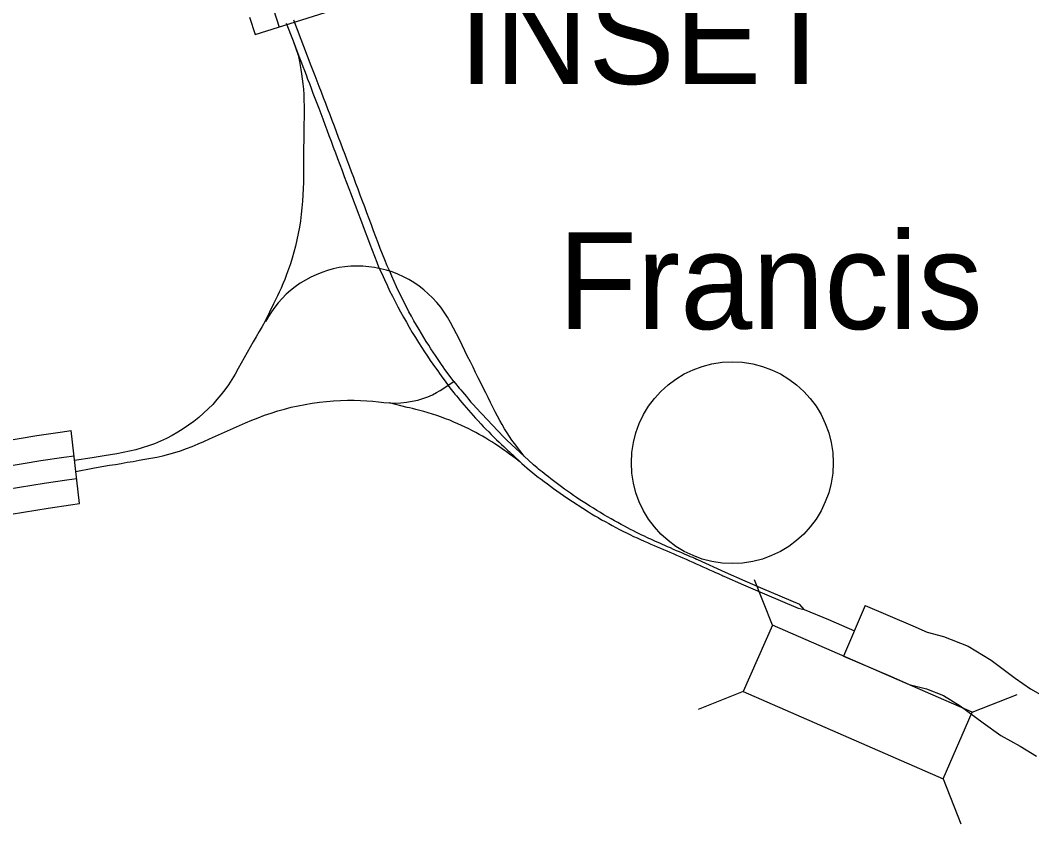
# Model space of a CAD drawing. Extents: x -939622 to -934245, y 1383184 to 1385301.
# Drawn here: x -935229.77 to -935213.23, y 1384254.28 to 1384267.42 of the extents above; entities that cross this region are included whole.
import ezdxf

# ---------------------------------------------------------------- set-up
doc = ezdxf.new("R2010")
doc.units = 0
for name, color, linetype in [('Level 15', 7, 'Continuous'), ('Level 20', 7, 'Continuous'), ('Level 24', 7, 'Continuous')]:
    doc.layers.add(name, color=color, linetype=linetype)

msp = doc.modelspace()

# ---------------------------------------------------------------- linework, layer by layer
at = {"layer": 'Level 15'}
for points in [[(-935226.021, 1384267.466), (-935225.932, 1384267.182), (-935224.787, 1384267.542)], [(-935225.629, 1384267.594), (-935225.539, 1384267.306)], [(-935225.423, 1384267.369), (-935225.312, 1384267.083), (-935225.23, 1384266.847), (-935225.219, 1384266.795), (-935225.207, 1384266.74), (-935225.195, 1384266.678), (-935225.183, 1384266.611), (-935225.171, 1384266.538), (-935225.16, 1384266.46), (-935225.15, 1384266.377), (-935225.142, 1384266.29), (-935225.136, 1384266.2), (-935225.133, 1384266.108), (-935225.131, 1384266.014), (-935225.131, 1384265.918), (-935225.132, 1384265.821), (-935225.133, 1384265.725), (-935225.135, 1384265.629), (-935225.136, 1384265.533), (-935225.137, 1384265.438), (-935225.138, 1384265.345), (-935225.14, 1384265.251), (-935225.14, 1384265.156), (-935225.14, 1384265.061), (-935225.14, 1384264.964), (-935225.14, 1384264.866), (-935225.142, 1384264.766), (-935225.145, 1384264.664), (-935225.149, 1384264.561), (-935225.156, 1384264.457), (-935225.165, 1384264.351), (-935225.177, 1384264.244), (-935225.19, 1384264.138), (-935225.207, 1384264.032), (-935225.227, 1384263.927), (-935225.249, 1384263.824), (-935225.273, 1384263.723), (-935225.299, 1384263.623), (-935225.326, 1384263.527), (-935225.355, 1384263.433), (-935225.386, 1384263.344), (-935225.417, 1384263.259), (-935225.448, 1384263.179), (-935225.478, 1384263.104), (-935225.508, 1384263.035), (-935225.537, 1384262.97), (-935225.565, 1384262.91), (-935225.591, 1384262.857), (-935225.614, 1384262.812), (-935225.632, 1384262.778), (-935225.769, 1384262.494)], [(-935222.685, 1384261.511), (-935222.729, 1384261.57), (-935222.83, 1384261.707), (-935222.857, 1384261.747), (-935222.887, 1384261.789), (-935222.918, 1384261.835), (-935222.951, 1384261.883), (-935222.984, 1384261.934), (-935223.02, 1384261.987), (-935223.057, 1384262.042), (-935223.094, 1384262.103), (-935223.133, 1384262.164), (-935223.172, 1384262.227), (-935223.212, 1384262.293), (-935223.252, 1384262.36), (-935223.293, 1384262.43), (-935223.335, 1384262.502), (-935223.376, 1384262.575), (-935223.417, 1384262.65), (-935223.457, 1384262.73), (-935223.498, 1384262.81), (-935223.539, 1384262.891), (-935223.58, 1384262.973), (-935223.62, 1384263.057), (-935223.659, 1384263.142), (-935223.698, 1384263.229), (-935223.727, 1384263.311), (-935223.771, 1384263.402), (-935223.81, 1384263.497), (-935223.848, 1384263.589), (-935223.885, 1384263.684), (-935223.921, 1384263.779), (-935223.958, 1384263.875), (-935223.994, 1384263.972), (-935224.03, 1384264.07), (-935224.066, 1384264.167), (-935224.103, 1384264.265), (-935224.139, 1384264.363), (-935224.175, 1384264.46), (-935224.212, 1384264.557), (-935224.247, 1384264.653), (-935224.283, 1384264.749), (-935224.319, 1384264.844), (-935224.354, 1384264.939), (-935224.39, 1384265.033), (-935224.425, 1384265.126), (-935224.461, 1384265.22), (-935224.496, 1384265.313), (-935224.531, 1384265.405), (-935224.566, 1384265.498), (-935224.601, 1384265.59), (-935224.636, 1384265.684), (-935224.671, 1384265.777), (-935224.707, 1384265.871), (-935224.743, 1384265.964), (-935224.778, 1384266.057), (-935224.813, 1384266.15), (-935224.848, 1384266.242), (-935224.882, 1384266.332), (-935224.917, 1384266.42), (-935224.951, 1384266.507), (-935224.983, 1384266.591), (-935225.014, 1384266.672), (-935225.301, 1384267.417)], [(-935225.312, 1384267.083), (-935225.214, 1384266.831), (-935225.194, 1384266.777), (-935225.173, 1384266.72), (-935225.15, 1384266.659), (-935225.125, 1384266.594), (-935225.099, 1384266.527), (-935225.073, 1384266.456), (-935225.045, 1384266.382), (-935225.016, 1384266.305), (-935224.986, 1384266.226), (-935224.955, 1384266.145), (-935224.924, 1384266.062), (-935224.892, 1384265.977), (-935224.859, 1384265.891), (-935224.827, 1384265.803), (-935224.793, 1384265.714), (-935224.759, 1384265.623), (-935224.724, 1384265.531), (-935224.689, 1384265.438), (-935224.654, 1384265.344), (-935224.618, 1384265.249), (-935224.582, 1384265.154), (-935224.546, 1384265.058), (-935224.51, 1384264.961), (-935224.473, 1384264.863), (-935224.436, 1384264.765), (-935224.399, 1384264.666), (-935224.361, 1384264.566), (-935224.324, 1384264.466), (-935224.286, 1384264.365), (-935224.248, 1384264.264), (-935224.21, 1384264.162), (-935224.172, 1384264.06), (-935224.134, 1384263.959), (-935224.096, 1384263.858), (-935224.058, 1384263.757), (-935224.02, 1384263.658), (-935223.982, 1384263.559), (-935223.943, 1384263.461), (-935223.907, 1384263.367), (-935223.861, 1384263.275), (-935223.818, 1384263.178), (-935223.775, 1384263.085), (-935223.732, 1384262.994), (-935223.687, 1384262.905), (-935223.643, 1384262.818), (-935223.598, 1384262.732), (-935223.552, 1384262.647), (-935223.506, 1384262.562), (-935223.459, 1384262.478), (-935223.411, 1384262.395), (-935223.362, 1384262.312), (-935223.312, 1384262.229), (-935223.262, 1384262.148), (-935223.212, 1384262.07), (-935223.163, 1384261.994), (-935223.114, 1384261.922), (-935223.067, 1384261.855), (-935223.024, 1384261.792), (-935222.983, 1384261.734), (-935222.947, 1384261.683), (-935222.915, 1384261.638), (-935222.888, 1384261.602), (-935222.811, 1384261.5), (-935222.746, 1384261.405)], [(-935221.534, 1384260.286), (-935221.691, 1384260.495), (-935221.732, 1384260.551), (-935221.773, 1384260.611), (-935221.813, 1384260.672), (-935221.854, 1384260.736), (-935221.893, 1384260.803), (-935221.932, 1384260.871), (-935221.97, 1384260.942), (-935222.008, 1384261.015), (-935222.046, 1384261.09), (-935222.084, 1384261.167), (-935222.122, 1384261.245), (-935222.161, 1384261.324), (-935222.201, 1384261.404), (-935222.243, 1384261.485), (-935222.284, 1384261.568), (-935222.326, 1384261.654), (-935222.369, 1384261.741), (-935222.413, 1384261.83), (-935222.457, 1384261.92), (-935222.502, 1384262.011), (-935222.547, 1384262.103), (-935222.592, 1384262.196), (-935222.639, 1384262.289), (-935222.686, 1384262.382), (-935222.735, 1384262.472), (-935222.786, 1384262.56), (-935222.84, 1384262.645), (-935222.898, 1384262.725), (-935222.961, 1384262.802), (-935223.029, 1384262.875), (-935223.1, 1384262.944), (-935223.174, 1384263.009), (-935223.252, 1384263.07), (-935223.334, 1384263.126), (-935223.419, 1384263.177), (-935223.507, 1384263.223), (-935223.598, 1384263.265), (-935223.69, 1384263.3), (-935223.785, 1384263.33), (-935223.881, 1384263.354), (-935223.978, 1384263.373), (-935224.075, 1384263.386), (-935224.172, 1384263.394), (-935224.269, 1384263.396), (-935224.366, 1384263.393), (-935224.462, 1384263.385), (-935224.558, 1384263.371), (-935224.653, 1384263.351), (-935224.747, 1384263.325), (-935224.84, 1384263.292), (-935224.932, 1384263.255), (-935225.022, 1384263.213), (-935225.11, 1384263.166), (-935225.194, 1384263.115), (-935225.275, 1384263.059), (-935225.351, 1384262.999), (-935225.423, 1384262.935), (-935225.491, 1384262.868), (-935225.553, 1384262.798), (-935225.61, 1384262.725), (-935225.663, 1384262.65), (-935225.714, 1384262.572), (-935225.763, 1384262.49)], [(-935225.769, 1384262.494), (-935225.816, 1384262.41), (-935225.865, 1384262.326), (-935225.913, 1384262.241), (-935225.962, 1384262.155), (-935226.01, 1384262.069), (-935226.059, 1384261.982), (-935226.108, 1384261.894), (-935226.158, 1384261.807), (-935226.209, 1384261.719), (-935226.26, 1384261.631), (-935226.312, 1384261.543), (-935226.368, 1384261.457), (-935226.427, 1384261.373), (-935226.49, 1384261.292), (-935226.556, 1384261.212), (-935226.625, 1384261.135), (-935226.698, 1384261.061), (-935226.774, 1384260.99), (-935226.853, 1384260.921), (-935226.935, 1384260.855), (-935227.019, 1384260.793), (-935227.107, 1384260.734), (-935227.196, 1384260.678), (-935227.287, 1384260.626), (-935227.381, 1384260.577), (-935227.477, 1384260.532), (-935227.575, 1384260.492), (-935227.676, 1384260.455), (-935227.778, 1384260.423), (-935227.881, 1384260.394), (-935227.985, 1384260.369), (-935228.09, 1384260.347), (-935228.194, 1384260.327), (-935228.297, 1384260.309), (-935228.399, 1384260.292)], [(-935224.106, 1384261.195), (-935224.009, 1384261.187), (-935223.915, 1384261.178), (-935223.825, 1384261.168), (-935223.734, 1384261.16), (-935223.641, 1384261.157), (-935223.549, 1384261.16), (-935223.456, 1384261.169), (-935223.364, 1384261.185), (-935223.274, 1384261.205), (-935223.188, 1384261.231), (-935223.107, 1384261.26), (-935223.032, 1384261.293), (-935222.964, 1384261.329), (-935222.906, 1384261.363), (-935222.685, 1384261.511)], [(-935222.746, 1384261.405), (-935222.684, 1384261.326), (-935222.664, 1384261.302), (-935222.641, 1384261.275), (-935222.614, 1384261.243), (-935222.585, 1384261.206), (-935222.553, 1384261.168), (-935222.519, 1384261.127), (-935222.483, 1384261.084), (-935222.445, 1384261.04), (-935222.406, 1384260.996), (-935222.366, 1384260.952), (-935222.327, 1384260.908), (-935222.286, 1384260.863), (-935222.244, 1384260.818), (-935222.201, 1384260.773), (-935222.157, 1384260.728), (-935222.113, 1384260.683), (-935222.07, 1384260.64), (-935222.027, 1384260.597), (-935221.984, 1384260.555), (-935221.944, 1384260.516), (-935221.905, 1384260.48), (-935221.868, 1384260.444), (-935221.833, 1384260.412), (-935221.802, 1384260.383), (-935221.774, 1384260.357), (-935221.606, 1384260.198)], [(-935222.685, 1384261.511), (-935222.635, 1384261.45), (-935222.617, 1384261.428), (-935222.596, 1384261.402), (-935222.571, 1384261.372), (-935222.542, 1384261.339), (-935222.511, 1384261.302), (-935222.477, 1384261.262), (-935222.441, 1384261.219), (-935222.403, 1384261.173), (-935222.362, 1384261.126), (-935222.319, 1384261.076), (-935221.871, 1384260.606)], [(-935228.861, 1384260.039), (-935228.584, 1384260.092), (-935228.495, 1384260.107), (-935228.404, 1384260.123), (-935228.31, 1384260.138), (-935228.216, 1384260.154), (-935228.12, 1384260.17), (-935228.024, 1384260.187), (-935227.927, 1384260.203), (-935227.829, 1384260.22), (-935227.732, 1384260.237), (-935227.634, 1384260.254), (-935227.537, 1384260.274), (-935227.44, 1384260.295), (-935227.343, 1384260.32), (-935227.246, 1384260.347), (-935227.15, 1384260.377), (-935227.054, 1384260.411), (-935226.959, 1384260.448), (-935226.864, 1384260.488), (-935226.77, 1384260.529), (-935226.675, 1384260.571), (-935226.579, 1384260.614), (-935226.482, 1384260.658), (-935226.385, 1384260.701), (-935226.287, 1384260.746), (-935226.188, 1384260.79), (-935226.088, 1384260.834), (-935225.986, 1384260.876), (-935225.882, 1384260.917), (-935225.777, 1384260.956), (-935225.67, 1384260.993), (-935225.562, 1384261.027), (-935225.452, 1384261.059), (-935225.341, 1384261.087), (-935225.228, 1384261.112), (-935225.113, 1384261.134), (-935224.998, 1384261.153), (-935224.881, 1384261.169), (-935224.764, 1384261.182), (-935224.648, 1384261.192), (-935224.533, 1384261.199), (-935224.42, 1384261.203), (-935224.312, 1384261.203), (-935224.207, 1384261.2), (-935224.106, 1384261.195)], [(-935221.636, 1384260.224), (-935221.682, 1384260.254), (-935221.773, 1384260.321), (-935221.796, 1384260.339), (-935221.824, 1384260.359), (-935221.856, 1384260.382), (-935221.891, 1384260.407), (-935221.929, 1384260.434), (-935221.97, 1384260.462), (-935222.014, 1384260.492), (-935222.06, 1384260.521), (-935222.109, 1384260.552), (-935222.16, 1384260.582), (-935222.212, 1384260.613), (-935222.266, 1384260.643), (-935222.321, 1384260.673), (-935222.378, 1384260.703), (-935222.436, 1384260.733), (-935222.496, 1384260.762), (-935222.557, 1384260.79), (-935222.619, 1384260.818), (-935222.683, 1384260.846), (-935222.75, 1384260.874), (-935222.818, 1384260.901), (-935222.887, 1384260.927), (-935222.958, 1384260.952), (-935223.029, 1384260.976), (-935223.1, 1384260.998), (-935223.171, 1384261.018), (-935223.24, 1384261.036), (-935223.304, 1384261.052), (-935223.36, 1384261.065), (-935223.408, 1384261.076), (-935223.448, 1384261.084), (-935223.734, 1384261.16)], [(-935230.114, 1384260.524), (-935229.5, 1384260.624), (-935229.118, 1384260.681), (-935228.939, 1384260.705), (-935228.939, 1384260.705)], [(-935229.919, 1384259.339), (-935229.314, 1384259.438), (-935228.95, 1384259.493), (-935228.8, 1384259.513), (-935228.939, 1384260.705)], [(-935221.871, 1384260.606), (-935221.82, 1384260.556), (-935221.733, 1384260.471), (-935221.534, 1384260.286), (-935221.382, 1384260.145)], [(-935230.047, 1384260.116), (-935229.436, 1384260.216), (-935229.06, 1384260.273), (-935228.891, 1384260.295)], [(-935228.399, 1384260.292), (-935228.499, 1384260.276), (-935228.597, 1384260.259), (-935228.882, 1384260.215)], [(-935221.636, 1384260.224), (-935221.606, 1384260.198), (-935221.569, 1384260.166), (-935221.529, 1384260.132), (-935221.488, 1384260.096), (-935221.444, 1384260.06), (-935221.399, 1384260.023), (-935221.352, 1384259.985), (-935221.304, 1384259.947), (-935221.255, 1384259.909), (-935221.205, 1384259.871), (-935221.154, 1384259.833), (-935221.103, 1384259.795), (-935221.051, 1384259.757), (-935220.998, 1384259.719), (-935220.945, 1384259.682), (-935220.891, 1384259.645), (-935220.838, 1384259.609), (-935220.482, 1384259.378), (-935220.431, 1384259.346), (-935220.377, 1384259.314), (-935220.323, 1384259.282), (-935220.267, 1384259.249), (-935220.21, 1384259.217), (-935220.151, 1384259.184), (-935220.092, 1384259.152), (-935220.034, 1384259.12), (-935219.977, 1384259.09)], [(-935216.955, 1384257.782), (-935217.028, 1384257.862), (-935217.631, 1384258.117), (-935217.922, 1384258.245), (-935218.242, 1384258.383), (-935218.693, 1384258.59), (-935218.716, 1384258.6), (-935218.744, 1384258.613), (-935218.777, 1384258.628), (-935218.814, 1384258.644), (-935218.855, 1384258.661), (-935218.899, 1384258.68), (-935218.945, 1384258.7), (-935218.993, 1384258.721), (-935219.042, 1384258.742), (-935219.092, 1384258.764), (-935219.141, 1384258.786), (-935219.189, 1384258.807), (-935219.233, 1384258.826), (-935219.271, 1384258.843), (-935219.305, 1384258.858), (-935219.371, 1384258.888), (-935219.386, 1384258.894), (-935219.406, 1384258.904), (-935219.432, 1384258.915), (-935219.461, 1384258.928), (-935219.493, 1384258.942), (-935219.529, 1384258.959), (-935219.567, 1384258.977), (-935219.608, 1384258.997), (-935219.652, 1384259.018), (-935219.697, 1384259.04), (-935219.744, 1384259.064), (-935219.792, 1384259.089), (-935219.842, 1384259.115), (-935219.894, 1384259.143), (-935219.947, 1384259.171), (-935220.001, 1384259.201), (-935220.056, 1384259.232), (-935220.112, 1384259.264), (-935220.17, 1384259.297), (-935220.228, 1384259.331), (-935220.286, 1384259.365), (-935220.344, 1384259.4), (-935220.402, 1384259.435), (-935220.459, 1384259.471), (-935220.514, 1384259.506), (-935220.569, 1384259.541), (-935220.623, 1384259.575), (-935220.675, 1384259.61), (-935220.726, 1384259.645), (-935220.776, 1384259.68), (-935220.825, 1384259.715), (-935220.873, 1384259.75), (-935220.921, 1384259.785), (-935220.967, 1384259.82), (-935221.012, 1384259.854), (-935221.055, 1384259.886), (-935221.096, 1384259.918), (-935221.135, 1384259.948), (-935221.172, 1384259.977), (-935221.207, 1384260.005), (-935221.241, 1384260.031), (-935221.271, 1384260.055), (-935221.298, 1384260.077), (-935221.322, 1384260.096), (-935221.382, 1384260.145)], [(-935229.986, 1384259.746), (-935229.378, 1384259.846), (-935229.008, 1384259.901), (-935228.848, 1384259.923)], [(-935219.977, 1384259.09), (-935219.919, 1384259.061), (-935219.862, 1384259.032), (-935219.803, 1384259.004), (-935219.745, 1384258.976), (-935219.687, 1384258.95), (-935219.63, 1384258.924), (-935219.573, 1384258.899), (-935219.517, 1384258.875), (-935219.463, 1384258.851), (-935219.409, 1384258.828), (-935219.357, 1384258.805), (-935219.305, 1384258.784), (-935219.254, 1384258.762), (-935219.201, 1384258.739), (-935219.149, 1384258.717), (-935219.096, 1384258.694), (-935219.043, 1384258.671), (-935218.99, 1384258.648), (-935218.937, 1384258.625), (-935218.884, 1384258.602), (-935218.83, 1384258.578), (-935218.776, 1384258.553), (-935218.722, 1384258.529), (-935218.668, 1384258.505), (-935218.613, 1384258.48), (-935218.558, 1384258.455), (-935218.503, 1384258.431), (-935218.451, 1384258.408), (-935218.404, 1384258.387), (-935218.364, 1384258.37), (-935218.331, 1384258.355), (-935218.304, 1384258.343), (-935218.283, 1384258.333), (-935218.269, 1384258.326), (-935217.95, 1384258.183), (-935217.603, 1384258.037), (-935217.056, 1384257.802), (-935216.955, 1384257.782)], [(-935216.955, 1384257.782), (-935216.558, 1384257.616), (-935216.135, 1384257.432)], [(-935215.958, 1384257.845), (-935216.313, 1384257.018)], [(-935215.958, 1384257.845), (-935215.179, 1384257.511), (-935214.944, 1384257.408), (-935214.68, 1384257.339), (-935214.274, 1384257.181), (-935213.901, 1384256.95), (-935213.505, 1384256.659), (-935213.256, 1384256.483), (-935212.969, 1384256.321)], [(-935216.313, 1384257.018), (-935215.547, 1384256.69), (-935215.545, 1384256.689), (-935215.239, 1384256.554), (-935214.957, 1384256.481), (-935214.678, 1384256.372), (-935214.406, 1384256.204), (-935214.031, 1384255.928), (-935213.738, 1384255.722), (-935213.424, 1384255.544), (-935213.16, 1384255.384)]]:
    msp.add_lwpolyline(points, dxfattribs=at)
at = {"layer": 'Level 20'}
for p, q in [((-935217.476, 1384257.526), (-935217.766, 1384258.263)), ((-935217.951, 1384256.437), (-935218.688, 1384256.147)), ((-935214.209, 1384256.102), (-935213.472, 1384256.391)), ((-935214.684, 1384255.013), (-935214.394, 1384254.276))]:
    msp.add_line(p, q, dxfattribs=at)
msp.add_lwpolyline([(-935214.209, 1384256.102), (-935217.476, 1384257.526), (-935217.951, 1384256.437), (-935214.684, 1384255.013)], close=True, dxfattribs=at)
at = {"layer": 'Level 24'}
msp.add_circle((-935218.13, 1384260.181), 1.65, dxfattribs=at)

# ---------------------------------------------------------------- texts
for s, p in [('INSET', (-935222.602, 1384266.375)), ('Francis', (-935220.982, 1384262.366))]:
    msp.add_text(s, height=1.584, dxfattribs=at).set_placement(p)

doc.saveas('drawing.dxf')
